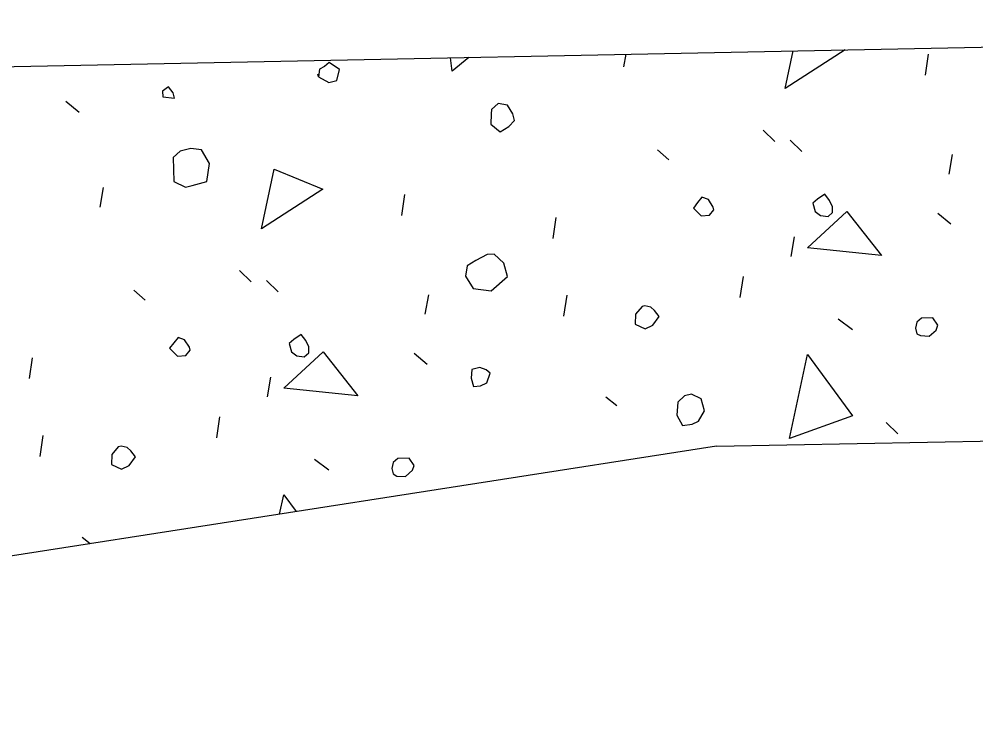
# Model space of a CAD drawing. Extents: x -1660015.2 to -1659984.9, y 2580594.2 to 2580616.7.
# Drawn here: x -1660008.753 to -1660007.032, y 2580612.952 to 2580614.22 of the extents above; entities that cross this region are included whole.
import ezdxf

# ---------------------------------------------------------------- set-up
doc = ezdxf.new("R2010")
doc.units = 0
doc.layers.add('Miscellaneous', color=7, linetype='Continuous')
doc.layers.add('Miscellaneous3', color=7, linetype='Continuous')

msp = doc.modelspace()

# ---------------------------------------------------------------- linework, layer by layer
at = {"layer": 'Miscellaneous'}
for p, q in [((-1660007.6654, 2580614.1337), (-1660007.6615, 2580614.1565)), ((-1660007.123, 2580614.1186), (-1660007.1176, 2580614.1563)), ((-1660008.6686, 2580614.072), (-1660008.6452, 2580614.0523)), ((-1660007.4148, 2580614.0197), (-1660007.3939, 2580613.9994)), ((-1660007.366, 2580614.0017), (-1660007.3451, 2580613.9814)), ((-1660007.6047, 2580613.9843), (-1660007.5844, 2580613.9665)), ((-1660007.0806, 2580613.941), (-1660007.0745, 2580613.9763)), ((-1660008.6072, 2580613.8814), (-1660008.6011, 2580613.9166)), ((-1660008.0648, 2580613.8662), (-1660008.0593, 2580613.9039)), ((-1660007.1006, 2580613.8709), (-1660007.0773, 2580613.8513)), ((-1660007.7924, 2580613.8253), (-1660007.787, 2580613.863)), ((-1660007.3643, 2580613.7925), (-1660007.3583, 2580613.8278)), ((-1660008.3566, 2580613.7673), (-1660008.3357, 2580613.7471)), ((-1660008.3078, 2580613.7494), (-1660008.2868, 2580613.7291)), ((-1660007.4559, 2580613.7188), (-1660007.4504, 2580613.7565)), ((-1660008.5464, 2580613.732), (-1660008.5261, 2580613.7141)), ((-1660008.0224, 2580613.6887), (-1660008.0163, 2580613.7239)), ((-1660007.7731, 2580613.6856), (-1660007.7676, 2580613.7233)), ((-1660007.28, 2580613.6805), (-1660007.2542, 2580613.6616)), ((-1660008.7342, 2580613.573), (-1660008.7288, 2580613.6107)), ((-1660008.0424, 2580613.6186), (-1660008.019, 2580613.599)), ((-1660008.3061, 2580613.5402), (-1660008.3, 2580613.5754)), ((-1660007.6979, 2580613.5401), (-1660007.6782, 2580613.5246)), ((-1660008.3976, 2580613.4665), (-1660008.3922, 2580613.5041)), ((-1660007.1938, 2580613.494), (-1660007.1728, 2580613.4737)), ((-1660008.7149, 2580613.4332), (-1660008.7094, 2580613.4709)), ((-1660008.2217, 2580613.4282), (-1660008.196, 2580613.4092)), ((-1660008.6396, 2580613.2877), (-1660008.625, 2580613.2763))]:
    msp.add_line(p, q, dxfattribs=at)
for points in [[(-1660007.2676, 2580614.1643), (-1660007.3755, 2580614.0949)], [(-1660007.3755, 2580614.0949), (-1660007.3609, 2580614.1625)], [(-1660008.2145, 2580614.116), (-1660008.1961, 2580614.1054), (-1660008.1817, 2580614.1093), (-1660008.1765, 2580614.1288), (-1660008.1955, 2580614.1418), (-1660008.2039, 2580614.1344), (-1660008.2129, 2580614.1294), (-1660008.2145, 2580614.116), (-1660008.2158, 2580614.1208)], [(-1660007.9739, 2580614.1261), (-1660007.977, 2580614.1501)], [(-1660007.944, 2580614.1508), (-1660007.9739, 2580614.1261)], [(-1660008.4947, 2580614.0797), (-1660008.4734, 2580614.0777), (-1660008.476, 2580614.0873), (-1660008.4841, 2580614.0981), (-1660008.4949, 2580614.09), (-1660008.4947, 2580614.0797)], [(-1660007.9041, 2580614.049), (-1660007.9044, 2580614.0308), (-1660007.8878, 2580614.0172), (-1660007.8722, 2580614.0265), (-1660007.8621, 2580614.037), (-1660007.8653, 2580614.0491), (-1660007.8747, 2580614.0647), (-1660007.8911, 2580614.0681), (-1660007.9036, 2580614.0569), (-1660007.9041, 2580614.049)], [(-1660008.4759, 2580613.9709), (-1660008.4745, 2580613.9273), (-1660008.4537, 2580613.9173), (-1660008.4417, 2580613.9205), (-1660008.4151, 2580613.9277), (-1660008.4108, 2580613.9599), (-1660008.4252, 2580613.9845), (-1660008.444, 2580613.9872), (-1660008.4633, 2580613.982), (-1660008.4759, 2580613.9709)], [(-1660008.3173, 2580613.8426), (-1660008.2942, 2580613.9497), (-1660008.2069, 2580613.9136), (-1660008.3173, 2580613.8426)], [(-1660007.5404, 2580613.8799), (-1660007.5263, 2580613.8656), (-1660007.5111, 2580613.8671), (-1660007.5034, 2580613.8769), (-1660007.5047, 2580613.8817), (-1660007.5134, 2580613.8949), (-1660007.525, 2580613.8996), (-1660007.5327, 2580613.8897), (-1660007.5404, 2580613.8799)], [(-1660007.3214, 2580613.8739), (-1660007.3116, 2580613.8662), (-1660007.2982, 2580613.8646), (-1660007.2899, 2580613.872), (-1660007.29, 2580613.8823), (-1660007.2957, 2580613.8937), (-1660007.3038, 2580613.9045), (-1660007.3169, 2580613.8958), (-1660007.3253, 2580613.8884), (-1660007.3214, 2580613.8739)], [(-1660007.3349, 2580613.8082), (-1660007.2644, 2580613.8736), (-1660007.2018, 2580613.7946), (-1660007.3349, 2580613.8082)], [(-1660007.9501, 2580613.7572), (-1660007.9364, 2580613.735), (-1660007.9042, 2580613.7307), (-1660007.8749, 2580613.7566), (-1660007.8814, 2580613.7808), (-1660007.8987, 2580613.7969), (-1660007.9114, 2580613.796), (-1660007.9318, 2580613.7854), (-1660007.9474, 2580613.776), (-1660007.9501, 2580613.7572)], [(-1660007.6446, 2580613.6889), (-1660007.6449, 2580613.6708), (-1660007.6272, 2580613.6626), (-1660007.6133, 2580613.6689), (-1660007.6021, 2580613.6848), (-1660007.6101, 2580613.6956), (-1660007.6169, 2580613.7015), (-1660007.6278, 2580613.7038), (-1660007.6327, 2580613.7025), (-1660007.6446, 2580613.6889)], [(-1660007.1382, 2580613.6538), (-1660007.1321, 2580613.6503), (-1660007.1163, 2580613.6493), (-1660007.1038, 2580613.6604), (-1660007.1009, 2580613.669), (-1660007.1096, 2580613.6822), (-1660007.1302, 2580613.6818), (-1660007.1386, 2580613.6744), (-1660007.1408, 2580613.6635), (-1660007.1382, 2580613.6538)], [(-1660008.4822, 2580613.6276), (-1660008.468, 2580613.6132), (-1660008.4529, 2580613.6147), (-1660008.4452, 2580613.6245), (-1660008.4465, 2580613.6294), (-1660008.4552, 2580613.6426), (-1660008.4668, 2580613.6472), (-1660008.4745, 2580613.6374), (-1660008.4822, 2580613.6276)], [(-1660008.2632, 2580613.6215), (-1660008.2534, 2580613.6138), (-1660008.24, 2580613.6122), (-1660008.2316, 2580613.6196), (-1660008.2318, 2580613.63), (-1660008.2375, 2580613.6414), (-1660008.2455, 2580613.6522), (-1660008.2587, 2580613.6434), (-1660008.2671, 2580613.636), (-1660008.2632, 2580613.6215)], [(-1660008.2767, 2580613.5558), (-1660008.2062, 2580613.6213), (-1660008.1436, 2580613.5423), (-1660008.2767, 2580613.5558)], [(-1660007.3673, 2580613.4656), (-1660007.3353, 2580613.6165), (-1660007.254, 2580613.5063), (-1660007.3673, 2580613.4656)], [(-1660007.9398, 2580613.5736), (-1660007.9359, 2580613.5591), (-1660007.9232, 2580613.5599), (-1660007.9118, 2580613.5656), (-1660007.906, 2580613.5827), (-1660007.9127, 2580613.5886), (-1660007.9243, 2580613.5933), (-1660007.9388, 2580613.5894), (-1660007.9398, 2580613.5736)], [(-1660007.5685, 2580613.5307), (-1660007.57, 2580613.5071), (-1660007.56, 2580613.489), (-1660007.5424, 2580613.4912), (-1660007.531, 2580613.4968), (-1660007.5204, 2580613.5152), (-1660007.5262, 2580613.5369), (-1660007.5439, 2580613.5451), (-1660007.556, 2580613.5419), (-1660007.5685, 2580613.5307)], [(-1660008.5864, 2580613.4366), (-1660008.5867, 2580613.4184), (-1660008.5689, 2580613.4102), (-1660008.5551, 2580613.4165), (-1660008.5438, 2580613.4325), (-1660008.5519, 2580613.4432), (-1660008.5587, 2580613.4492), (-1660008.5696, 2580613.4514), (-1660008.5745, 2580613.4501), (-1660008.5864, 2580613.4366)], [(-1660008.08, 2580613.4015), (-1660008.0739, 2580613.3979), (-1660008.0581, 2580613.397), (-1660008.0455, 2580613.4081), (-1660008.0427, 2580613.4166), (-1660008.0514, 2580613.4298), (-1660008.072, 2580613.4295), (-1660008.0803, 2580613.4221), (-1660008.0826, 2580613.4111), (-1660008.08, 2580613.4015)], [(-1660008.2845, 2580613.3292), (-1660008.2771, 2580613.3642), (-1660008.2547, 2580613.3338)]]:
    msp.add_lwpolyline(points, dxfattribs=at)
at = {"layer": 'Miscellaneous3'}
for p, q in [((-1660014.6931, 2580614.0158), (-1660004.5045, 2580614.2196)), ((-1660007.4989, 2580613.4513), (-1660004.5045, 2580613.5112)), ((-1660007.4989, 2580613.4513), (-1660010.7113, 2580612.9521))]:
    msp.add_line(p, q, dxfattribs=at)

doc.saveas('drawing.dxf')
